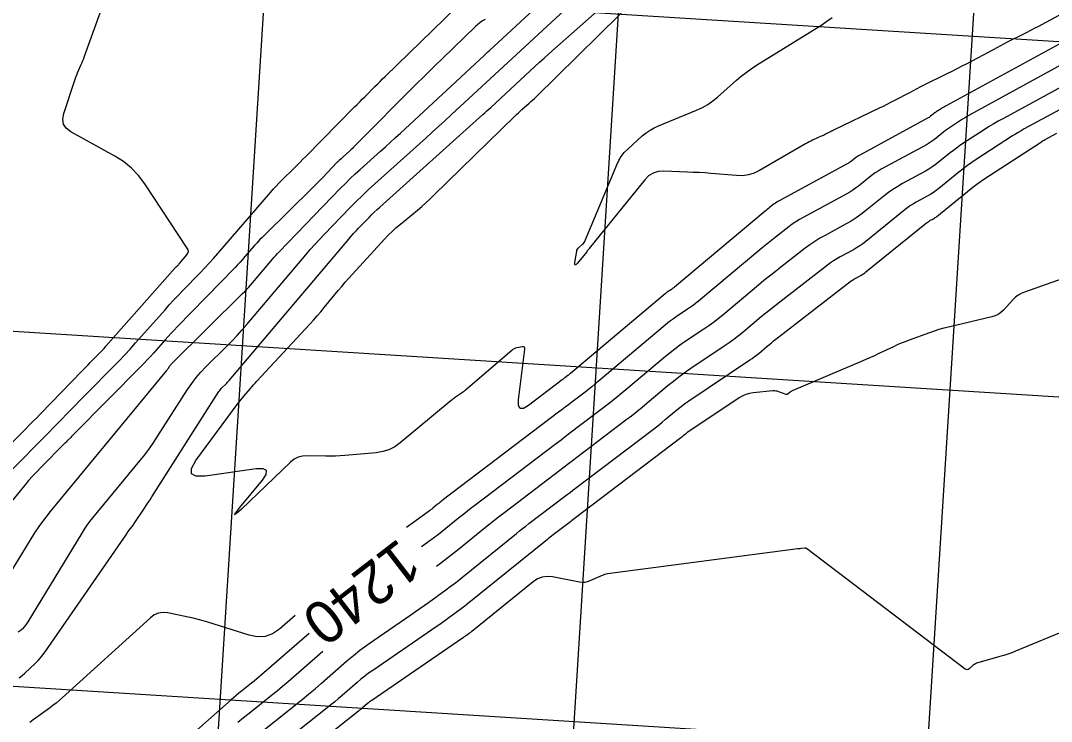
# Model space of a CAD drawing. Extents: x 658976 to 668726, y 639543 to 647196.
# Drawn here: x 662295 to 662440.4, y 641855.6 to 641954.4 of the extents above; entities that cross this region are included whole.
import ezdxf

# ---------------------------------------------------------------- set-up
doc = ezdxf.new("R2010")
doc.units = 0
for name, color, linetype in [('Ex_Contour Labels', 7, 'Continuous'), ('Ex_Major Contours', 7, 'Continuous'), ('Ex_Minor Contours', 7, 'Continuous'), ('R_Grid', 7, 'Continuous')]:
    doc.layers.add(name, color=color, linetype=linetype)

msp = doc.modelspace()

# ---------------------------------------------------------------- linework, layer by layer
at = {"layer": 'Ex_Major Contours'}
for points in [[(662294.68, 641868.2), (662295.09, 641868.5), (662295.46, 641868.84), (662295.79, 641869.22), (662296.08, 641869.64), (662303.7, 641882.15), (662304.05, 641882.7), (662304.42, 641883.24), (662304.81, 641883.77), (662305.21, 641884.28), (662311.85, 641892.35), (662312.53, 641893.19), (662313.18, 641894.06), (662313.8, 641894.95), (662314.4, 641895.86), (662318.57, 641902.39), (662319.15, 641903.25), (662319.77, 641904.07), (662320.44, 641904.85), (662321.16, 641905.6), (662324.11, 641908.51), (662324.84, 641909.25), (662325.55, 641910), (662326.24, 641910.77), (662326.92, 641911.55), (662335.25, 641921.41), (662335.88, 641922.13), (662336.52, 641922.85), (662337.16, 641923.56), (662337.82, 641924.25), (662341.51, 641928.07), (662342.36, 641928.93), (662343.22, 641929.78), (662344.09, 641930.6), (662344.98, 641931.42), (662352.16, 641937.86), (662353.07, 641938.68), (662353.97, 641939.49), (662354.87, 641940.32), (662355.76, 641941.14), (662377.82, 641961.6)], [(662441.92, 641945.15), (662433.56, 641940.6), (662432.88, 641940.23), (662432.21, 641939.84), (662431.55, 641939.43), (662430.9, 641939.02), (662427.92, 641937.08), (662427.46, 641936.78), (662427.01, 641936.46), (662426.57, 641936.13), (662426.14, 641935.79), (662424.44, 641934.4), (662424.01, 641934.07), (662423.56, 641933.75), (662423.1, 641933.46), (662422.63, 641933.18), (662419.42, 641931.44), (662418.73, 641931.05), (662418.06, 641930.63), (662417.42, 641930.17), (662416.79, 641929.69), (662414.19, 641927.58), (662413.54, 641927.07), (662412.86, 641926.6), (662412.17, 641926.16), (662411.46, 641925.76), (662408.47, 641924.14), (662407.74, 641923.73), (662407.03, 641923.29), (662406.34, 641922.82), (662405.67, 641922.32), (662402.22, 641919.64), (662401.42, 641919.02), (662400.63, 641918.4), (662399.85, 641917.76), (662399.08, 641917.12), (662394.05, 641912.9), (662393.41, 641912.38), (662392.75, 641911.87), (662392.08, 641911.38), (662391.39, 641910.91), (662388.63, 641909.06), (662387.95, 641908.59), (662387.28, 641908.1), (662386.62, 641907.59), (662385.98, 641907.07), (662380.37, 641902.34), (662379.56, 641901.67), (662378.74, 641901.01), (662377.91, 641900.35), (662377.08, 641899.71), (662373.68, 641897.13), (662372.87, 641896.51), (662372.05, 641895.89), (662371.24, 641895.27), (662370.42, 641894.65), (662359.09, 641886.04), (662358.57, 641885.64), (662358.06, 641885.24), (662357.54, 641884.83), (662357.03, 641884.42), (662355, 641882.77), (662354.48, 641882.37), (662353.97, 641881.96), (662353.45, 641881.57), (662352.92, 641881.18), (662351.55, 641880.19)], [(662335.71, 641867.99), (662329.02, 641862.15), (662328.67, 641861.85), (662328.32, 641861.56), (662327.96, 641861.26), (662327.6, 641860.97), (662326.16, 641859.83), (662325.8, 641859.54), (662325.44, 641859.24), (662325.09, 641858.95), (662324.74, 641858.64), (662311.07, 641846.57)]]:
    msp.add_lwpolyline(points, dxfattribs=at)
at = {"layer": 'Ex_Minor Contours'}
for points in [[(662293.78, 641876.88), (662296.37, 641881.12), (662297.03, 641882.17), (662297.73, 641883.2), (662298.47, 641884.19), (662299.24, 641885.17), (662315.64, 641905.09), (662315.7, 641905.16), (662315.76, 641905.24), (662315.81, 641905.32), (662315.86, 641905.4), (662316.07, 641905.72), (662316.12, 641905.8), (662316.18, 641905.87), (662316.24, 641905.94), (662316.31, 641906.01), (662326.34, 641915.92), (662326.64, 641916.23), (662326.93, 641916.54), (662327.22, 641916.85), (662327.5, 641917.18), (662330.55, 641920.78), (662330.78, 641921.05), (662331.02, 641921.32), (662331.26, 641921.58), (662331.5, 641921.84), (662340.16, 641930.8), (662340.83, 641931.48), (662341.51, 641932.15), (662342.2, 641932.81), (662342.91, 641933.45), (662345.76, 641936.01), (662346.47, 641936.65), (662347.17, 641937.29), (662347.88, 641937.93), (662348.58, 641938.58), (662360.39, 641949.53), (662360.58, 641949.71), (662360.77, 641949.89), (662360.96, 641950.06), (662361.15, 641950.24), (662374.78, 641962.85)], [(662293.61, 641894.7), (662295.72, 641896.82), (662296.24, 641897.35), (662296.77, 641897.88), (662297.29, 641898.42), (662297.81, 641898.95), (662303.7, 641905.04), (662303.98, 641905.33), (662304.26, 641905.61), (662304.55, 641905.9), (662304.83, 641906.19), (662305.96, 641907.33), (662306.24, 641907.62), (662306.52, 641907.91), (662306.79, 641908.2), (662307.06, 641908.5), (662316.84, 641919.56), (662316.89, 641919.61), (662316.93, 641919.66), (662316.98, 641919.71), (662317.03, 641919.76), (662317.23, 641919.96), (662317.28, 641920.01), (662317.32, 641920.07), (662317.37, 641920.12), (662317.42, 641920.17), (662318.47, 641921.4), (662318.62, 641921.62), (662318.68, 641921.85), (662318.65, 641922.09), (662318.53, 641922.33), (662312.54, 641931.41), (662311.67, 641932.59), (662310.67, 641933.63), (662309.55, 641934.54), (662308.32, 641935.33), (662302.12, 641938.77), (662301.46, 641939.26), (662301.08, 641939.85), (662300.96, 641940.55), (662301.11, 641941.35), (662302.62, 641945.88), (662302.72, 641946.18), (662302.83, 641946.48), (662302.95, 641946.78), (662303.07, 641947.07), (662303.57, 641948.23), (662303.69, 641948.52), (662303.81, 641948.82), (662303.92, 641949.11), (662304.03, 641949.41), (662307.64, 641959.49)], [(662294.84, 641861.73), (662295.24, 641862.04), (662295.63, 641862.38), (662297.13, 641863.81), (662297.49, 641864.18), (662297.84, 641864.56), (662298.16, 641864.96), (662298.47, 641865.38), (662309.99, 641882.05), (662310.07, 641882.18), (662310.16, 641882.3), (662310.25, 641882.42), (662310.34, 641882.54), (662310.7, 641883.02), (662310.79, 641883.14), (662310.88, 641883.27), (662310.97, 641883.39), (662311.05, 641883.51), (662312.49, 641885.65), (662312.75, 641886.05), (662313.02, 641886.45), (662313.28, 641886.85), (662313.54, 641887.26), (662323, 641902.1), (662323.1, 641902.25), (662323.21, 641902.4), (662323.33, 641902.53), (662323.45, 641902.66), (662323.96, 641903.17), (662324.09, 641903.29), (662324.21, 641903.42), (662324.33, 641903.56), (662324.45, 641903.69), (662341.3, 641923.62), (662341.64, 641924.01), (662341.99, 641924.41), (662342.34, 641924.79), (662342.7, 641925.17), (662344.16, 641926.68), (662344.53, 641927.06), (662344.91, 641927.43), (662345.29, 641927.79), (662345.67, 641928.14), (662360.21, 641941.19), (662360.49, 641941.44), (662360.77, 641941.69), (662361.05, 641941.95), (662361.32, 641942.2), (662366.89, 641947.37), (662367.55, 641947.97), (662368.2, 641948.57), (662368.87, 641949.16), (662369.53, 641949.76), (662380.72, 641959.68)], [(662444.59, 641952.79), (662425.46, 641942.38), (662425.3, 641942.29), (662425.15, 641942.2), (662424.99, 641942.11), (662424.84, 641942.01), (662424.15, 641941.56), (662424.05, 641941.49), (662423.94, 641941.42), (662423.84, 641941.34), (662423.74, 641941.26), (662423.35, 641940.94), (662423.25, 641940.86), (662423.15, 641940.79), (662423.04, 641940.72), (662422.93, 641940.66), (662413.36, 641935.47), (662413.2, 641935.38), (662413.05, 641935.28), (662412.9, 641935.18), (662412.76, 641935.07), (662412.2, 641934.61), (662412.05, 641934.5), (662411.9, 641934.4), (662411.75, 641934.3), (662411.6, 641934.21), (662402.02, 641929.03), (662401.84, 641928.93), (662401.66, 641928.82), (662401.49, 641928.7), (662401.32, 641928.58), (662400.66, 641928.07), (662400.49, 641927.94), (662400.33, 641927.81), (662400.17, 641927.67), (662400.01, 641927.54), (662387.24, 641916.85), (662387.14, 641916.76), (662387.03, 641916.68), (662386.92, 641916.59), (662386.8, 641916.52), (662386.35, 641916.21), (662386.23, 641916.13), (662386.12, 641916.05), (662386.01, 641915.97), (662385.91, 641915.88), (662372.59, 641904.67), (662372.49, 641904.59), (662372.39, 641904.51), (662372.3, 641904.44), (662372.2, 641904.36), (662371.79, 641904.05), (662371.69, 641903.98), (662371.59, 641903.9), (662371.49, 641903.83), (662371.39, 641903.75), (662366.64, 641900.14), (662365.94, 641899.72), (662365.47, 641899.71), (662365.24, 641900.12), (662365.25, 641900.94), (662366.16, 641908.09), (662366.15, 641908.26), (662366.09, 641908.37), (662365.98, 641908.42), (662365.81, 641908.41), (662365.01, 641908.26), (662364.81, 641908.21), (662364.63, 641908.14), (662364.46, 641908.04), (662364.3, 641907.92), (662357.79, 641902.32), (662357.71, 641902.26), (662357.63, 641902.19), (662357.55, 641902.13), (662357.47, 641902.07), (662356.24, 641901.21), (662356.11, 641901.12), (662355.99, 641901.04), (662355.88, 641900.94), (662355.76, 641900.85), (662348.56, 641894.87), (662347.79, 641894.33), (662346.97, 641893.91), (662346.09, 641893.63), (662345.16, 641893.47), (662340.75, 641893.08), (662340.08, 641893.03), (662339.42, 641893), (662338.75, 641892.98), (662338.08, 641892.99), (662335.4, 641893.04), (662334.76, 641893), (662334.16, 641892.83), (662333.61, 641892.55), (662333.1, 641892.15), (662326.17, 641885.52), (662325.48, 641884.89), (662325.21, 641884.71), (662325.37, 641884.99), (662325.95, 641885.73), (662329.13, 641889.59), (662329.67, 641890.42), (662329.7, 641890.96), (662329.22, 641891.21), (662328.24, 641891.19), (662321.05, 641890.19), (662319.76, 641890.16), (662319.12, 641890.51), (662319.12, 641891.25), (662319.76, 641892.36), (662325.72, 641900.46), (662325.93, 641900.73), (662326.14, 641901), (662326.35, 641901.26), (662326.57, 641901.52), (662327.44, 641902.55), (662327.67, 641902.81), (662327.89, 641903.06), (662328.12, 641903.31), (662328.34, 641903.56), (662335.81, 641911.62), (662336.34, 641912.2), (662336.85, 641912.78), (662337.35, 641913.36), (662337.85, 641913.96), (662339.81, 641916.35), (662340.31, 641916.95), (662340.81, 641917.54), (662341.32, 641918.12), (662341.84, 641918.69), (662346.33, 641923.6), (662346.87, 641924.16), (662347.42, 641924.71), (662348, 641925.23), (662348.59, 641925.74), (662351, 641927.71), (662351.59, 641928.21), (662352.18, 641928.73), (662352.75, 641929.25), (662353.32, 641929.79), (662364.74, 641940.96), (662364.98, 641941.2), (662365.23, 641941.43), (662365.48, 641941.66), (662365.73, 641941.88), (662366.74, 641942.78), (662366.99, 641943.01), (662367.24, 641943.23), (662367.48, 641943.47), (662367.72, 641943.7), (662382.46, 641958.23)], [(662290.38, 641887.66), (662298.05, 641895.37), (662298.58, 641895.9), (662299.11, 641896.43), (662299.63, 641896.97), (662300.15, 641897.51), (662302.24, 641899.67), (662302.76, 641900.2), (662303.29, 641900.74), (662303.81, 641901.28), (662304.34, 641901.81), (662308.12, 641905.62), (662308.92, 641906.44), (662309.71, 641907.27), (662310.49, 641908.11), (662311.25, 641908.97), (662315.39, 641913.64), (662315.99, 641914.32), (662316.61, 641914.99), (662317.23, 641915.65), (662317.86, 641916.3), (662320.39, 641918.91), (662321.02, 641919.56), (662321.64, 641920.23), (662322.25, 641920.9), (662322.84, 641921.58), (662330.25, 641930.19), (662330.65, 641930.64), (662331.05, 641931.08), (662331.46, 641931.51), (662331.88, 641931.93), (662333.59, 641933.61), (662334.01, 641934.03), (662334.43, 641934.45), (662334.85, 641934.87), (662335.27, 641935.29), (662342.13, 641942.25), (662342.49, 641942.61), (662342.85, 641942.97), (662343.2, 641943.34), (662343.56, 641943.69), (662345, 641945.13), (662345.36, 641945.49), (662345.72, 641945.85), (662346.08, 641946.2), (662346.44, 641946.56), (662356.54, 641956.37)], [(662443.1, 641956.04), (662438.49, 641953.57), (662437.97, 641953.3), (662437.44, 641953.02), (662436.92, 641952.75), (662436.39, 641952.48), (662434.27, 641951.42), (662433.74, 641951.15), (662433.22, 641950.88), (662432.69, 641950.61), (662432.17, 641950.33), (662428.47, 641948.36), (662427.77, 641947.99), (662427.07, 641947.63), (662426.37, 641947.27), (662425.66, 641946.92), (662422.5, 641945.36), (662421.96, 641945.09), (662421.43, 641944.82), (662420.9, 641944.55), (662420.37, 641944.27), (662418.25, 641943.15), (662417.72, 641942.87), (662417.19, 641942.59), (662416.65, 641942.33), (662416.11, 641942.07), (662409.66, 641938.98), (662409.52, 641938.91), (662409.38, 641938.84), (662409.23, 641938.77), (662409.09, 641938.7), (662408.53, 641938.4), (662408.39, 641938.32), (662408.24, 641938.25), (662408.1, 641938.18), (662407.95, 641938.12), (662406.73, 641937.57), (662406.48, 641937.45), (662406.23, 641937.33), (662405.98, 641937.2), (662405.74, 641937.06), (662399.24, 641933.3), (662398.47, 641932.92), (662397.67, 641932.68), (662396.84, 641932.56), (662395.98, 641932.57), (662392.39, 641932.87), (662391.56, 641932.94), (662390.73, 641932.99), (662389.9, 641933.03), (662389.07, 641933.07), (662385.75, 641933.19), (662384.96, 641933.13), (662384.24, 641932.91), (662383.6, 641932.52), (662383.04, 641931.96), (662375.96, 641923.21), (662375.86, 641923.09), (662375.77, 641922.98), (662375.68, 641922.87), (662375.59, 641922.75), (662375.23, 641922.3), (662375.14, 641922.18), (662375.04, 641922.07), (662374.95, 641921.95), (662374.86, 641921.84), (662373.5, 641920.18), (662373.33, 641920), (662373.22, 641919.96), (662373.18, 641920.07), (662373.2, 641920.31), (662373.45, 641921.89), (662373.49, 641922.05), (662373.56, 641922.19), (662373.65, 641922.33), (662373.76, 641922.44), (662374.27, 641922.88), (662374.39, 641923), (662374.49, 641923.13), (662374.58, 641923.27), (662374.65, 641923.42), (662379.09, 641934.08), (662379.38, 641934.7), (662379.74, 641935.27), (662380.16, 641935.81), (662380.65, 641936.29), (662382.7, 641938.16), (662383.23, 641938.6), (662383.79, 641938.99), (662384.39, 641939.32), (662385.01, 641939.61), (662390.37, 641941.8), (662391.17, 641942.17), (662391.93, 641942.6), (662392.65, 641943.1), (662393.33, 641943.65), (662395.97, 641946.02), (662396.65, 641946.59), (662397.34, 641947.14), (662398.06, 641947.65), (662398.8, 641948.13), (662408.01, 641953.86), (662408.75, 641954.36), (662409.47, 641954.89)], [(662360.53, 641954.6), (662360.17, 641954.39), (662359.82, 641954.16), (662359.5, 641953.9), (662359.19, 641953.62), (662354.48, 641949.05), (662353.6, 641948.19), (662352.72, 641947.33), (662351.84, 641946.46), (662350.97, 641945.59), (662342.16, 641936.76), (662341.99, 641936.58), (662341.81, 641936.41), (662341.64, 641936.24), (662341.46, 641936.08), (662340.53, 641935.22), (662340.46, 641935.15), (662340.38, 641935.08), (662340.31, 641935.01), (662340.23, 641934.95), (662339.93, 641934.68), (662339.86, 641934.61), (662339.78, 641934.54), (662339.71, 641934.47), (662339.64, 641934.4), (662337.64, 641932.32), (662337.28, 641931.95), (662336.92, 641931.59), (662336.56, 641931.22), (662336.19, 641930.86), (662329.45, 641924.23), (662329.08, 641923.86), (662328.72, 641923.49), (662328.37, 641923.1), (662328.03, 641922.71), (662326.67, 641921.14), (662326.33, 641920.75), (662325.98, 641920.36), (662325.63, 641919.98), (662325.27, 641919.61), (662317.12, 641911.23), (662316.69, 641910.79), (662316.26, 641910.33), (662315.84, 641909.87), (662315.42, 641909.41), (662313.77, 641907.54), (662313.35, 641907.07), (662312.93, 641906.61), (662312.5, 641906.16), (662312.06, 641905.72), (662302.53, 641896.09), (662302.42, 641895.98), (662302.31, 641895.87), (662302.2, 641895.76), (662302.09, 641895.65), (662301.66, 641895.2), (662301.55, 641895.09), (662301.45, 641894.98), (662301.34, 641894.87), (662301.23, 641894.76), (662297.88, 641891.39), (662297.29, 641890.79), (662296.71, 641890.17), (662296.16, 641889.54), (662295.61, 641888.9), (662291.41, 641883.78)], [(662442.82, 641948.74), (662429.51, 641941.49), (662429.09, 641941.26), (662428.68, 641941.02), (662428.27, 641940.77), (662427.87, 641940.51), (662426.04, 641939.32), (662425.75, 641939.14), (662425.48, 641938.94), (662425.21, 641938.74), (662424.94, 641938.53), (662423.9, 641937.67), (662423.63, 641937.46), (662423.35, 641937.27), (662423.07, 641937.09), (662422.78, 641936.92), (662416.41, 641933.47), (662415.98, 641933.22), (662415.56, 641932.95), (662415.15, 641932.66), (662414.75, 641932.36), (662413.19, 641931.09), (662412.79, 641930.79), (662412.38, 641930.5), (662411.96, 641930.23), (662411.53, 641929.98), (662405.39, 641926.67), (662404.87, 641926.37), (662404.35, 641926.05), (662403.85, 641925.71), (662403.36, 641925.35), (662401.44, 641923.86), (662400.96, 641923.48), (662400.48, 641923.1), (662400.01, 641922.72), (662399.54, 641922.33), (662390.65, 641914.87), (662390.27, 641914.57), (662389.89, 641914.27), (662389.5, 641913.99), (662389.1, 641913.71), (662387.49, 641912.64), (662387.09, 641912.36), (662386.7, 641912.08), (662386.32, 641911.78), (662385.94, 641911.47), (662376.48, 641903.51), (662376.02, 641903.13), (662375.57, 641902.76), (662375.1, 641902.4), (662374.64, 641902.04), (662372.76, 641900.61), (662372.29, 641900.25), (662371.82, 641899.9), (662371.35, 641899.54), (662370.88, 641899.18), (662354.5, 641886.72), (662354.33, 641886.59), (662354.17, 641886.46), (662354, 641886.33), (662353.84, 641886.2), (662353.18, 641885.67), (662353.02, 641885.54), (662352.85, 641885.41), (662352.69, 641885.29), (662352.52, 641885.16), (662349.44, 641882.93)], [(662441.54, 641941.86), (662436.56, 641939.15), (662436.14, 641938.91), (662435.73, 641938.67), (662435.33, 641938.43), (662434.92, 641938.17), (662429.8, 641934.84), (662429.17, 641934.42), (662428.55, 641933.98), (662427.94, 641933.53), (662427.35, 641933.06), (662424.54, 641930.76), (662424.17, 641930.48), (662423.79, 641930.21), (662423.39, 641929.96), (662422.99, 641929.72), (662421.34, 641928.83), (662420.93, 641928.6), (662420.54, 641928.35), (662420.16, 641928.08), (662419.79, 641927.79), (662414.23, 641923.29), (662413.81, 641922.96), (662413.37, 641922.66), (662412.93, 641922.38), (662412.47, 641922.11), (662410.6, 641921.11), (662410.14, 641920.84), (662409.69, 641920.56), (662409.26, 641920.27), (662408.83, 641919.95), (662402.09, 641914.73), (662401.43, 641914.22), (662400.78, 641913.7), (662400.13, 641913.17), (662399.49, 641912.64), (662396.93, 641910.49), (662396.28, 641909.96), (662395.62, 641909.45), (662394.95, 641908.96), (662394.26, 641908.49), (662389.42, 641905.25), (662388.63, 641904.7), (662387.85, 641904.14), (662387.09, 641903.55), (662386.35, 641902.94), (662383.41, 641900.46), (662382.67, 641899.85), (662381.92, 641899.24), (662381.17, 641898.65), (662380.4, 641898.06), (662373.48, 641892.8), (662372.88, 641892.34), (662372.28, 641891.89), (662371.68, 641891.43), (662371.08, 641890.97), (662363.32, 641885.07), (662362.63, 641884.54), (662361.94, 641884.01), (662361.26, 641883.47), (662360.58, 641882.93), (662356.77, 641879.84), (662355.93, 641879.17), (662355.08, 641878.52), (662354.22, 641877.87), (662353.66, 641877.45)], [(662327.99, 641853.31), (662333.8, 641857.93), (662334.73, 641858.67), (662335.65, 641859.43), (662336.56, 641860.19), (662337.46, 641860.97), (662341.04, 641864.1), (662341.95, 641864.87), (662342.88, 641865.61), (662343.83, 641866.32), (662344.8, 641867.01), (662350.08, 641870.63), (662350.7, 641871.06), (662351.32, 641871.49), (662351.94, 641871.93), (662352.55, 641872.37), (662355, 641874.15), (662355.61, 641874.59), (662356.21, 641875.05), (662356.81, 641875.51), (662357.4, 641875.99), (662364.95, 641882.09), (662365.39, 641882.44), (662365.83, 641882.79), (662366.27, 641883.13), (662366.72, 641883.48), (662371.73, 641887.29), (662372.12, 641887.59), (662372.51, 641887.88), (662372.9, 641888.18), (662373.29, 641888.47), (662384.26, 641896.81), (662384.69, 641897.14), (662385.11, 641897.47), (662385.52, 641897.81), (662385.93, 641898.15), (662387.57, 641899.53), (662387.99, 641899.87), (662388.41, 641900.2), (662388.84, 641900.51), (662389.28, 641900.81), (662397.87, 641906.56), (662398.19, 641906.79), (662398.5, 641907.02), (662398.81, 641907.26), (662399.12, 641907.5), (662400.32, 641908.51), (662400.62, 641908.76), (662400.92, 641909), (662401.23, 641909.25), (662401.54, 641909.49), (662411.99, 641917.59), (662412.17, 641917.72), (662412.35, 641917.84), (662412.54, 641917.96), (662412.73, 641918.07), (662413.51, 641918.49), (662413.7, 641918.6), (662413.89, 641918.71), (662414.07, 641918.84), (662414.24, 641918.98), (662422.78, 641925.9), (662422.9, 641925.98), (662423.02, 641926.07), (662423.14, 641926.15), (662423.26, 641926.22), (662423.78, 641926.49), (662423.9, 641926.57), (662424.02, 641926.64), (662424.14, 641926.73), (662424.26, 641926.82), (662428.55, 641930.32), (662429.31, 641930.92), (662430.08, 641931.51), (662430.87, 641932.07), (662431.68, 641932.61), (662438.99, 641937.35), (662439.12, 641937.43), (662439.25, 641937.51), (662439.39, 641937.59), (662439.53, 641937.67), (662441.16, 641938.56)], [(662441.92, 641918.01), (662436.59, 641916.13), (662436.13, 641915.94), (662435.71, 641915.69), (662435.33, 641915.4), (662434.97, 641915.06), (662433.63, 641913.59), (662433.27, 641913.26), (662432.88, 641912.98), (662432.45, 641912.78), (662431.98, 641912.63), (662425.91, 641911.21), (662425.22, 641911.04), (662424.54, 641910.85), (662423.87, 641910.64), (662423.2, 641910.4), (662420.33, 641909.35), (662419.77, 641909.14), (662419.22, 641908.92), (662418.67, 641908.68), (662418.13, 641908.43), (662415.97, 641907.41), (662415.43, 641907.16), (662414.88, 641906.91), (662414.34, 641906.67), (662413.79, 641906.43), (662403.84, 641902.2), (662403.76, 641902.16), (662403.68, 641902.12), (662403.61, 641902.07), (662403.54, 641902.01), (662403.27, 641901.77), (662403.2, 641901.72), (662403.13, 641901.7), (662403.05, 641901.69), (662402.97, 641901.71), (662401.94, 641902.08), (662401.74, 641902.14), (662401.54, 641902.18), (662401.33, 641902.2), (662401.13, 641902.19), (662398.32, 641901.91), (662397.8, 641901.83), (662397.29, 641901.69), (662396.81, 641901.48), (662396.35, 641901.21), (662389.14, 641896.38), (662389.05, 641896.32), (662388.96, 641896.25), (662388.88, 641896.19), (662388.79, 641896.12), (662388.46, 641895.84), (662388.38, 641895.77), (662388.29, 641895.7), (662388.21, 641895.63), (662388.12, 641895.57), (662373.09, 641884.15), (662372.91, 641884.01), (662372.74, 641883.88), (662372.56, 641883.74), (662372.39, 641883.61), (662370.11, 641881.88), (662369.91, 641881.73), (662369.71, 641881.57), (662369.51, 641881.41), (662369.31, 641881.25), (662358.02, 641872.13), (662357.68, 641871.85), (662357.33, 641871.59), (662356.99, 641871.32), (662356.63, 641871.06), (662355.22, 641870.03), (662354.86, 641869.78), (662354.51, 641869.53), (662354.15, 641869.27), (662353.79, 641869.03), (662344.68, 641862.78), (662344.11, 641862.38), (662343.55, 641861.96), (662343.01, 641861.53), (662342.48, 641861.08), (662340.38, 641859.25), (662339.86, 641858.8), (662339.32, 641858.35), (662338.79, 641857.91), (662338.24, 641857.47), (662327.37, 641848.84)], [(662448.91, 641871.1), (662435.36, 641865.48), (662434.81, 641865.26), (662434.25, 641865.06), (662433.68, 641864.88), (662433.11, 641864.71), (662430.03, 641863.85), (662429.85, 641863.79), (662429.68, 641863.71), (662429.53, 641863.61), (662429.38, 641863.5), (662428.82, 641862.99), (662428.68, 641862.9), (662428.53, 641862.86), (662428.39, 641862.88), (662428.24, 641862.97), (662405.87, 641879.97), (662405.86, 641879.98), (662405.84, 641879.98), (662405.83, 641879.99), (662405.82, 641879.99), (662405.76, 641880.02), (662405.75, 641880.02), (662405.74, 641880.02), (662405.73, 641880.02), (662405.72, 641880.02), (662405.66, 641880.02), (662405.63, 641880.01), (662405.04, 641879.95), (662404.93, 641879.94), (662404.83, 641879.93), (662404.73, 641879.92), (662404.63, 641879.9), (662378.18, 641876.45), (662377.8, 641876.39), (662377.43, 641876.29), (662377.06, 641876.18), (662376.71, 641876.03), (662375.3, 641875.39), (662374.95, 641875.26), (662374.59, 641875.18), (662374.22, 641875.17), (662373.84, 641875.21), (662370.03, 641875.95), (662369.29, 641876.02), (662368.59, 641875.93), (662367.93, 641875.68), (662367.31, 641875.27), (662358.65, 641868.27), (662358.55, 641868.19), (662358.46, 641868.12), (662358.37, 641868.05), (662358.27, 641867.98), (662357.89, 641867.7), (662357.79, 641867.63), (662357.69, 641867.56), (662357.59, 641867.49), (662357.5, 641867.43), (662344.55, 641858.55), (662344.39, 641858.44), (662344.23, 641858.32), (662344.07, 641858.19), (662343.91, 641858.06), (662343.31, 641857.53), (662343.15, 641857.4), (662343, 641857.27), (662342.84, 641857.14), (662342.69, 641857.01), (662326.75, 641844.37)], [(662333.74, 641870.54), (662331.52, 641868.61), (662330.55, 641867.94), (662329.51, 641867.56), (662328.41, 641867.49), (662327.24, 641867.72), (662321.44, 641869.57), (662320.75, 641869.78), (662320.06, 641869.97), (662319.35, 641870.15), (662318.65, 641870.3), (662315.81, 641870.89), (662315.13, 641870.95), (662314.48, 641870.86), (662313.88, 641870.61), (662313.33, 641870.2), (662300.9, 641858.91), (662300.47, 641858.53), (662300.03, 641858.16), (662299.58, 641857.81), (662299.12, 641857.46), (662297.26, 641856.12), (662296.8, 641855.78), (662296.34, 641855.43)], [(662337.67, 641865.43), (662333.52, 641861.81), (662332.75, 641861.15), (662331.98, 641860.49), (662331.2, 641859.85), (662330.41, 641859.22), (662327.24, 641856.7), (662326.45, 641856.07), (662325.67, 641855.42)]]:
    msp.add_lwpolyline(points, dxfattribs=at)
at = {"layer": 'R_Grid'}
for p, q in [((662320.05, 641808.81), (662335.72, 642058.32)), ((662369.96, 641805.68), (662385.63, 642055.19)), ((662419.86, 641802.54), (662435.53, 642052.05)), ((661630.83, 642002.39), (663127.88, 641908.37)), ((661627.7, 641952.49), (663124.75, 641858.47)), ((661624.56, 641902.59), (663121.61, 641808.57))]:
    msp.add_line(p, q, dxfattribs=at)

# ---------------------------------------------------------------- texts
at = {"layer": 'Ex_Contour Labels'}
msp.add_text('1240', height=6, rotation=217.5982, dxfattribs=at).set_placement((662348.4, 641881.55))

doc.saveas('drawing.dxf')
